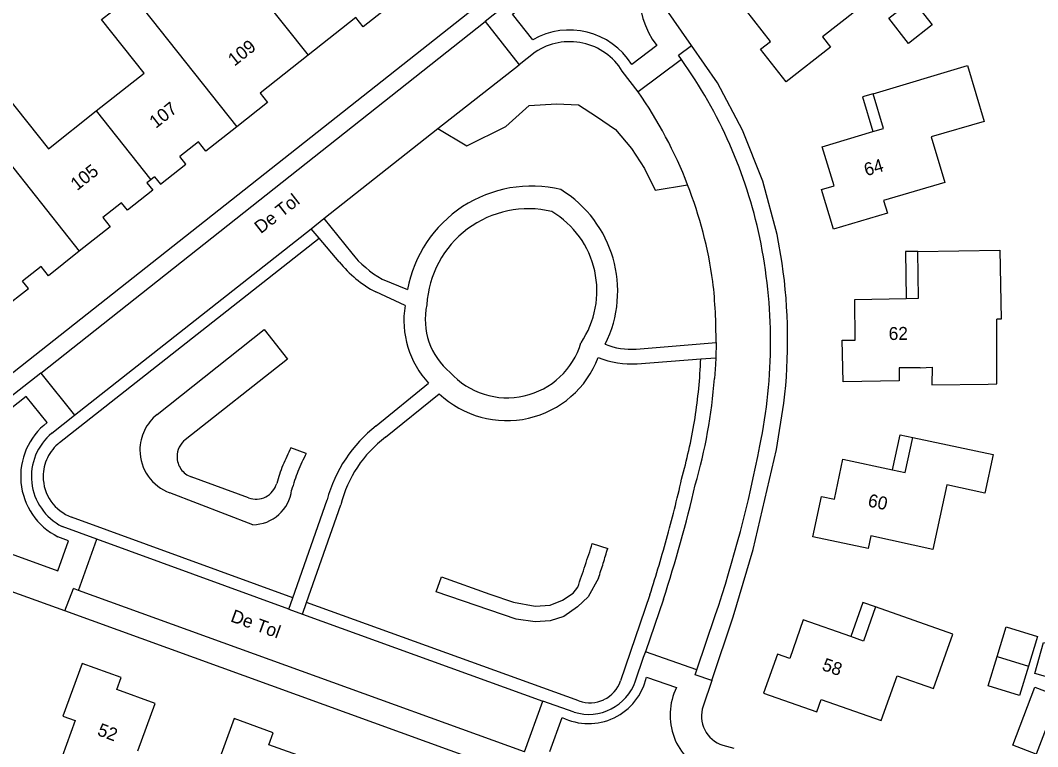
# Model space of a CAD drawing. Extents: x 194485 to 197793, y 468269 to 470822.
# Drawn here: x 196235.4 to 196329.7, y 469758.3 to 469825.7 of the extents above; entities that cross this region are included whole.
import ezdxf

# ---------------------------------------------------------------- set-up
doc = ezdxf.new("R2010")
doc.units = 0
for name, color, linetype in [('BGT grensvlak begroeid terreindeel', 7, 'Continuous'), ('BGT grensvlak begroeid terreindeel LR', 7, 'Continuous'), ('BGT grensvlak gebouwinstallatie plus 1', 7, 'Continuous'), ('BGT grensvlak overig bouwwerk uitbreiding populatie', 7, 'Continuous'), ('BGT grensvlak pand op maaiveld', 7, 'Continuous'), ('BGT grensvlak pand op maaiveld LR', 7, 'Continuous'), ('BGT grensvlak vegetatieobject', 7, 'Continuous'), ('BGT grensvlak wegdeel', 7, 'Continuous'), ('BGT tekst huisnummerreeks', 7, 'Continuous'), ('BGT tekst openbare ruimte label weg', 7, 'Continuous')]:
    doc.layers.add(name, color=color, linetype=linetype)

msp = doc.modelspace()

# ---------------------------------------------------------------- linework, layer by layer
at = {"layer": 'BGT grensvlak begroeid terreindeel'}
for p, q in [((196261.884, 469785.515), (196260.462, 469786.034)), ((196256.535, 469781.4), (196251.224, 469783.338)), ((196256.94, 469778.908), (196249.234, 469781.871)), ((196288.4, 469777.16), (196289.833, 469776.715))]:
    msp.add_line(p, q, dxfattribs=at)
for points in [[(196248.06, 469789.119), (196257.967, 469796.999), (196260.13, 469794.247), (196250.671, 469786.787)], [(196288.977, 469773.963), (196288.007, 469772.228), (196287.025, 469771.282), (196285.752, 469770.409), (196284.479, 469770.009), (196283.097, 469769.9), (196281.352, 469770.154), (196273.913, 469772.672), (196274.408, 469774.087), (196278.894, 469772.467), (196281.097, 469771.719), (196283.097, 469771.355), (196284.479, 469771.464), (196285.643, 469771.901), (196286.625, 469772.556), (196287.05, 469773.125)]]:
    msp.add_lwpolyline(points, dxfattribs=at)
for centre, radius, start, end in [((196250.665, 469785.823), 4.201, 128.32519, 154.16467), ((196250.692, 469785.817), 4.228, 154.24588, 179.91576), ((196251.908, 469785.216), 1.999, 154.08866, 179.97963), ((196251.914, 469785.212), 2.006, 128.28364, 154.05671), ((196275.766, 469778.009), 17.28, 152.32808, 158.24723), ((196250.66, 469785.821), 4.196, 179.97722, 215.07391), ((196251.916, 469785.22), 2.007, 180.08404, 214.94797), ((196276.688, 469777.638), 16.769, 151.98199, 158.24495), ((196251.911, 469785.218), 2.002, 215.00342, 249.9408), ((196275.621, 469778.066), 17.125, 158.24437, 164.21538), ((196250.666, 469785.819), 4.2, 215.00405, 250.06036), ((196276.52, 469777.704), 16.589, 158.24209, 164.57146), ((196257.221, 469783.278), 1.999, 296.91475, 343.92497), ((196256.899, 469782.569), 3.659, 311.77785, 352.89823), ((196257.221, 469783.277), 1.998, 249.91532, 296.91893), ((196256.889, 469782.582), 3.675, 270.79782, 311.75396), ((196146.415, 469822.62), 149.085, 341.42893, 342.24636), ((196177.071, 469810.331), 117.666, 342.69859, 343.40007), ((196140.037, 469824.397), 155.698, 340.77333, 341.5564), ((196177.107, 469810.218), 117.598, 342.04347, 342.74581)]:
    msp.add_arc(centre, radius, start, end, dxfattribs=at)
at = {"layer": 'BGT grensvlak begroeid terreindeel LR'}
msp.add_lwpolyline([(196274.093, 469815.624), (196276.762, 469814.027), (196280.373, 469815.833), (196282.539, 469817.758), (196285.067, 469817.939), (196287.113, 469817.819), (196288.798, 469816.735), (196290.543, 469815.532), (196292.047, 469813.786), (196293.251, 469811.921), (196294.214, 469809.935), (196297.234, 469810.425)], dxfattribs=at)
at = {"layer": 'BGT grensvlak gebouwinstallatie plus 1'}
for p, q in [((196314.434, 469818.859), (196313.455, 469818.568)), ((196313.455, 469818.568), (196314.414, 469815.347)), ((196318.568, 469804.249), (196317.433, 469804.233)), ((196317.433, 469804.233), (196317.493, 469799.887)), ((196316.226, 469783.988), (196316.924, 469787.254)), ((196316.924, 469787.254), (196318.119, 469786.999)), ((196313.485, 469771.693), (196312.37, 469768.532)), ((196314.646, 469771.284), (196313.485, 469771.693)), ((196325.096, 469763.958), (196325.933, 469766.693)), ((196328.831, 469765.807), (196327.995, 469763.072)), ((196327.995, 469763.072), (196325.096, 469763.958))]:
    msp.add_line(p, q, dxfattribs=at)
at = {"layer": 'BGT grensvlak overig bouwwerk uitbreiding populatie'}
for p, q in [((196325.933, 469766.693), (196326.769, 469769.428)), ((196326.769, 469769.428), (196329.667, 469768.542)), ((196329.667, 469768.542), (196328.831, 469765.807)), ((196325.933, 469766.693), (196328.831, 469765.807))]:
    msp.add_line(p, q, dxfattribs=at)
msp.add_lwpolyline([(196331.604, 469763.005), (196329.537, 469757.632), (196327.364, 469758.468), (196329.431, 469763.841), (196331.604, 469763.005)], dxfattribs=at)
at = {"layer": 'BGT grensvlak pand op maaiveld'}
for p, q in [((196247.466, 469810.888), (196247.113, 469810.609)), ((196247.819, 469811.167), (196247.466, 469810.888)), ((196319.875, 469791.874), (196325.1, 469791.949)), ((196312.37, 469768.532), (196307.945, 469770.082))]:
    msp.add_line(p, q, dxfattribs=at)
for points in [[(196311.14, 469837.679), (196314.481, 469833.455), (196311.666, 469831.21), (196314.376, 469827.769), (196309.738, 469824.122), (196310.489, 469823.186), (196306.367, 469819.951), (196303.997, 469822.976), (196304.929, 469823.716), (196302.594, 469826.674), (196303.763, 469827.597)], [(196242.419, 469817.272), (196246.847, 469820.775), (196242.913, 469825.747), (196245.769, 469828.001)], [(196318.069, 469827.6), (196319.903, 469825.255), (196317.714, 469823.531), (196315.872, 469825.869), (196318.069, 469827.6)], [(196270.038, 469827.32), (196267.168, 469825.057), (196266.483, 469825.932), (196262.05, 469822.421)], [(196262.05, 469822.421), (196257.618, 469818.911), (196258.296, 469818.052), (196255.438, 469815.789)], [(196314.434, 469818.859), (196323.18, 469821.463), (196324.722, 469816.294), (196319.82, 469814.851), (196321.071, 469810.633), (196315.406, 469808.949), (196315.757, 469807.801), (196310.766, 469806.301), (196309.656, 469809.991)], [(196231.168, 469816.463), (196234.046, 469818.732), (196237.98, 469813.76), (196242.419, 469817.272)], [(196314.414, 469815.347), (196315.405, 469815.642), (196314.434, 469818.859)], [(196255.438, 469815.789), (196252.579, 469813.526), (196251.899, 469814.393), (196250.172, 469813.027)], [(196309.656, 469809.991), (196310.81, 469810.335), (196309.718, 469813.949), (196314.414, 469815.347)], [(196247.819, 469811.167), (196248.363, 469810.477), (196250.722, 469812.332), (196250.172, 469813.027)], [(196247.113, 469810.609), (196247.658, 469809.92), (196245.308, 469808.055), (196244.76, 469808.749)], [(196244.76, 469808.749), (196243.032, 469807.383), (196243.698, 469806.516), (196240.84, 469804.252)], [(196240.84, 469804.252), (196237.983, 469801.989), (196237.302, 469802.857), (196235.575, 469801.492)], [(196317.493, 469799.887), (196318.628, 469799.909), (196318.568, 469804.249)], [(196318.568, 469804.249), (196326.177, 469804.353), (196326.298, 469797.974), (196325.882, 469797.968)], [(196233.221, 469799.633), (196233.765, 469798.943), (196236.124, 469800.798), (196235.575, 469801.492)], [(196318.804, 469793.464), (196316.834, 469793.436), (196316.852, 469792.237), (196311.64, 469792.157), (196311.572, 469796), (196312.766, 469796.029), (196312.719, 469799.796), (196317.493, 469799.887)], [(196325.1, 469791.949), (196325.885, 469791.965), (196325.882, 469797.968)], [(196318.804, 469793.464), (196319.887, 469793.497), (196319.875, 469791.874)], [(196318.119, 469786.999), (196325.567, 469785.402), (196324.79, 469781.825), (196321.263, 469782.596), (196319.962, 469776.616), (196314.217, 469777.868), (196313.977, 469776.693), (196308.836, 469777.769)], [(196316.226, 469783.988), (196317.411, 469783.735), (196318.119, 469786.999)], [(196308.836, 469777.769), (196309.654, 469781.525), (196310.835, 469781.263), (196311.622, 469784.972), (196316.226, 469783.988)], [(196307.945, 469770.082), (196306.693, 469766.518), (196305.558, 469766.913), (196304.273, 469763.283), (196309.214, 469761.563), (196309.606, 469762.692), (196315.164, 469760.743), (196316.648, 469764.906), (196320.037, 469763.721), (196321.814, 469768.767), (196314.646, 469771.284)], [(196314.646, 469771.284), (196313.532, 469768.125), (196312.37, 469768.532)], [(196329.411, 469765.111), (196330.217, 469767.991), (196334.034, 469766.938), (196333.265, 469764.039), (196329.411, 469765.111)], [(196246.271, 469757.941), (196247.872, 469762.32), (196244.327, 469763.628), (196244.728, 469764.752), (196241.102, 469766.056), (196239.331, 469761.157), (196240.468, 469760.744), (196238.443, 469755.203), (196244.2, 469753.114), (196242.288, 469747.83), (196245.711, 469746.581), (196248.999, 469755.632)], [(196261.927, 469757.107), (196261.969, 469757.221), (196258.412, 469758.5), (196258.827, 469759.625), (196255.203, 469760.932), (196253.42, 469756.042), (196254.549, 469755.635), (196252.546, 469750.086)]]:
    msp.add_lwpolyline(points, dxfattribs=at)
at = {"layer": 'BGT grensvlak pand op maaiveld LR'}
for p, q in [((196257.003, 469828.794), (196262.05, 469822.421)), ((196245.769, 469828.001), (196255.438, 469815.789)), ((196242.419, 469817.272), (196247.466, 469810.888)), ((196231.168, 469816.463), (196240.84, 469804.252))]:
    msp.add_line(p, q, dxfattribs=at)
at = {"layer": 'BGT grensvlak vegetatieobject'}
for p, q in [((196239.022, 469786.515), (196263.066, 469805.478)), ((196260.637, 469772.131), (196240.128, 469779.616)), ((196293.733, 469772.42), (196291.019, 469764.428)), ((196287.159, 469762.571), (196261.917, 469771.688))]:
    msp.add_line(p, q, dxfattribs=at)
for centre, radius, start, end in [((196250.98, 469796.17), 47.509, 351.10962, 357.71498), ((196251.233, 469796.158), 47.257, 344.4355, 351.07675), ((196241.501, 469783.372), 4.003, 128.26964, 154.11084), ((196241.487, 469783.377), 3.988, 154.08495, 180.04567), ((196241.5, 469783.373), 4.001, 179.99266, 214.96279), ((196176.945, 469810.305), 122.779, 344.70345, 347.37919), ((196241.502, 469783.379), 4.006, 215.00051, 249.93494), ((196178.763, 469809.752), 120.879, 342.01064, 344.72869), ((196288.18, 469765.391), 2.998, 295.68069, 341.26526), ((196288.179, 469765.388), 2.996, 250.10142, 295.72192)]:
    msp.add_arc(centre, radius, start, end, dxfattribs=at)
at = {"layer": 'BGT grensvlak wegdeel'}
for p, q in [((196294.408, 469838.147), (196278.461, 469825.56)), ((196237.283, 469792.971), (196278.461, 469825.56)), ((196278.461, 469825.56), (196281.619, 469821.551)), ((196283.117, 469822.71), (196281.619, 469821.551)), ((196294.377, 469823.334), (196292.053, 469821.576)), ((196296.374, 469822.433), (196297.59, 469823.33)), ((196296.656, 469822.019), (196292.635, 469819.044)), ((196296.656, 469822.019), (196296.374, 469822.433)), ((196274.093, 469815.624), (196281.619, 469821.551)), ((196292.635, 469819.044), (196291.18, 469820.957)), ((196263.525, 469807.289), (196274.093, 469815.624)), ((196262.332, 469806.348), (196263.525, 469807.289)), ((196263.525, 469807.289), (196266.094, 469804.086)), ((196240.41, 469789.058), (196262.332, 469806.348)), ((196263.066, 469805.478), (196262.332, 469806.348)), ((196264.936, 469803.262), (196263.066, 469805.478)), ((196268.927, 469801.675), (196271.275, 469800.707)), ((196271.039, 469799.231), (196268.32, 469800.483)), ((196292.471, 469795.192), (196299.867, 469795.801)), ((196299.867, 469795.801), (196299.836, 469794.38)), ((196298.451, 469794.276), (196299.836, 469794.38)), ((196292.569, 469793.833), (196298.451, 469794.276)), ((196237.283, 469792.971), (196220.673, 469779.936)), ((196237.283, 469792.971), (196240.41, 469789.058)), ((196268.361, 469788.081), (196273.222, 469792.025)), ((196269.221, 469787.02), (196274.212, 469791.049)), ((196238.312, 469787.391), (196240.41, 469789.058)), ((196260.637, 469772.131), (196263.807, 469781.213)), ((196261.917, 469771.688), (196265.089, 469780.765)), ((196242.462, 469777.557), (196239.251, 469778.754)), ((196240.763, 469772.818), (196242.462, 469777.557)), ((196260.264, 469771.064), (196242.462, 469777.557)), ((196239.492, 469770.916), (196240.293, 469772.988)), ((196240.763, 469772.818), (196240.293, 469772.988)), ((196282.108, 469757.845), (196240.763, 469772.818)), ((196260.264, 469771.064), (196260.637, 469772.131)), ((196294.988, 469771.995), (196293.329, 469767.11)), ((196281.878, 469755.577), (196239.492, 469770.916)), ((196260.264, 469771.064), (196261.538, 469770.604)), ((196261.538, 469770.604), (196261.917, 469771.688)), ((196261.538, 469770.604), (196283.816, 469762.559)), ((196298.079, 469765.45), (196299.795, 469770.495)), ((196298.079, 469765.45), (196293.329, 469767.11)), ((196297.918, 469764.977), (196298.079, 469765.45)), ((196293.416, 469764.769), (196296.201, 469763.803)), ((196299.468, 469764.453), (196297.918, 469764.977)), ((196299.468, 469764.453), (196298.67, 469762.079)), ((196282.108, 469757.845), (196283.816, 469762.559)), ((196286.715, 469761.541), (196283.816, 469762.559)), ((196284.477, 469757.883), (196285.605, 469761.041)), ((196300.487, 469758.472), (196301.511, 469758.194))]:
    msp.add_line(p, q, dxfattribs=at)
for points in [[(196282.875, 469823.855), (196280.987, 469826.225), (196293.172, 469835.823), (196295.102, 469833.454)], [(196297.59, 469823.33), (196295.027, 469827.003), (196294.886, 469827.329), (196295.045, 469827.646), (196299.534, 469831.187)], [(196182.162, 469751.523), (196210.826, 469774.208), (196229.331, 469788.817), (196280.527, 469829.267)], [(196305.992, 469803.15), (196305.529, 469805.826), (196304.192, 469810.742), (196302.32, 469815.481), (196300.015, 469819.855), (196297.59, 469823.33)], [(196299.836, 469794.38), (196299.81, 469793.771), (196299.728, 469792.468)], [(196237.861, 469788.373), (196235.934, 469790.803), (196223.154, 469780.71), (196225.047, 469778.355)], [(196299.468, 469764.453), (196301.462, 469770.382), (196303.296, 469776.605), (196305.466, 469785.892), (196306.165, 469790.186)], [(196228.801, 469778.263), (196238.852, 469774.641), (196239.834, 469777.424), (196238.854, 469777.794)], [(196239.492, 469770.916), (196228.426, 469774.92), (196226.446, 469773.358)], [(196292.402, 469764.443), (196293.151, 469766.642), (196293.324, 469767.096), (196293.329, 469767.11)]]:
    msp.add_lwpolyline(points, dxfattribs=at)
for centre, radius, start, end in [((196300.355, 469827.992), 7.578, 133.87998, 217.92464), ((196286.279, 469817.944), 6.822, 32.17464, 119.93509), ((196286.309, 469817.971), 5.714, 31.50973, 123.95836), ((196261.204, 469796.564), 43.644, 11.86147, 35.67851), ((196259.34, 469795.742), 40.64, 21.1806, 34.98715), ((196259.319, 469795.731), 40.662, 8.07079, 21.18394), ((196282.768, 469798.613), 11.682, 76.6077, 169.67601), ((196279.706, 469800.558), 11.046, 333.51089, 58.51911), ((196282.461, 469798.786), 9.411, 76.56745, 176.98852), ((196280.266, 469800.584), 8.561, 325.85102, 59.22056), ((196257.963, 469795.857), 46.961, 348.17257, 11.89273), ((196273.529, 469809.953), 9.471, 218.2746, 240.92709), ((196273.756, 469810.553), 11.444, 219.57657, 241.63655), ((196256.802, 469796.01), 49.705, 353.27068, 8.25842), ((196251.3, 469796.147), 48.568, 359.59133, 6.25611), ((196279.512, 469797.864), 8.582, 170.83484, 222.87268), ((196279.251, 469797.911), 6.338, 167.52173, 230.50297), ((196280.51, 469797.808), 7.135, 222.1448, 343.4723), ((196292.016, 469801.867), 6.69, 248.75945, 273.90079), ((196280.464, 469797.646), 9.089, 226.5396, 339.10823), ((196292.031, 469802.14), 8.324, 248.31009, 273.70232), ((196251.26, 469796.149), 48.608, 343.80608, 355.65674), ((196241.692, 469783.396), 6.28, 127.58732, 243.13742), ((196276.573, 469777.692), 13.242, 128.32441, 164.58086), ((196241.589, 469783.378), 5.181, 129.23106, 243.17841), ((196276.102, 469777.982), 11.359, 127.28402, 165.81915), ((196185.579, 469808.895), 120.499, 341.41702, 349.15931), ((196177.11, 469810.528), 124.017, 341.89809, 346.98232), ((196288.042, 469765.982), 5.509, 243.74688, 347.28113), ((196288.086, 469765.877), 4.548, 252.44856, 341.62066), ((196301.403, 469761.247), 5.796, 153.83772, 247.3252), ((196301.34, 469761.163), 2.823, 161.06395, 252.40875)]:
    msp.add_arc(centre, radius, start, end, dxfattribs=at)

# ---------------------------------------------------------------- texts
at = {"layer": 'BGT tekst huisnummerreeks'}
for s, rotation, p in [('109', 38.3, (196255.225, 469821.36)), ('107', 38.3, (196247.934, 469815.593)), ('105', 38.3, (196240.633, 469809.822)), ('64', 16.8, (196313.795, 469811.204)), ('62', 0.7, (196315.879, 469796.026)), ('60', 348, (196313.875, 469780.616)), ('58', 340.6, (196309.611, 469765.457)), ('52', 339.7, (196242.438, 469759.422))]:
    msp.add_text(s, height=1.2, rotation=rotation, dxfattribs=at).set_placement(p)
at = {"layer": 'BGT tekst openbare ruimte label weg'}
for rotation, p in [(38, (196257.667, 469805.835)), (340, (196254.788, 469769.961))]:
    msp.add_text('De Tol', height=1.2, rotation=rotation, dxfattribs=at).set_placement(p)

doc.saveas('drawing.dxf')
